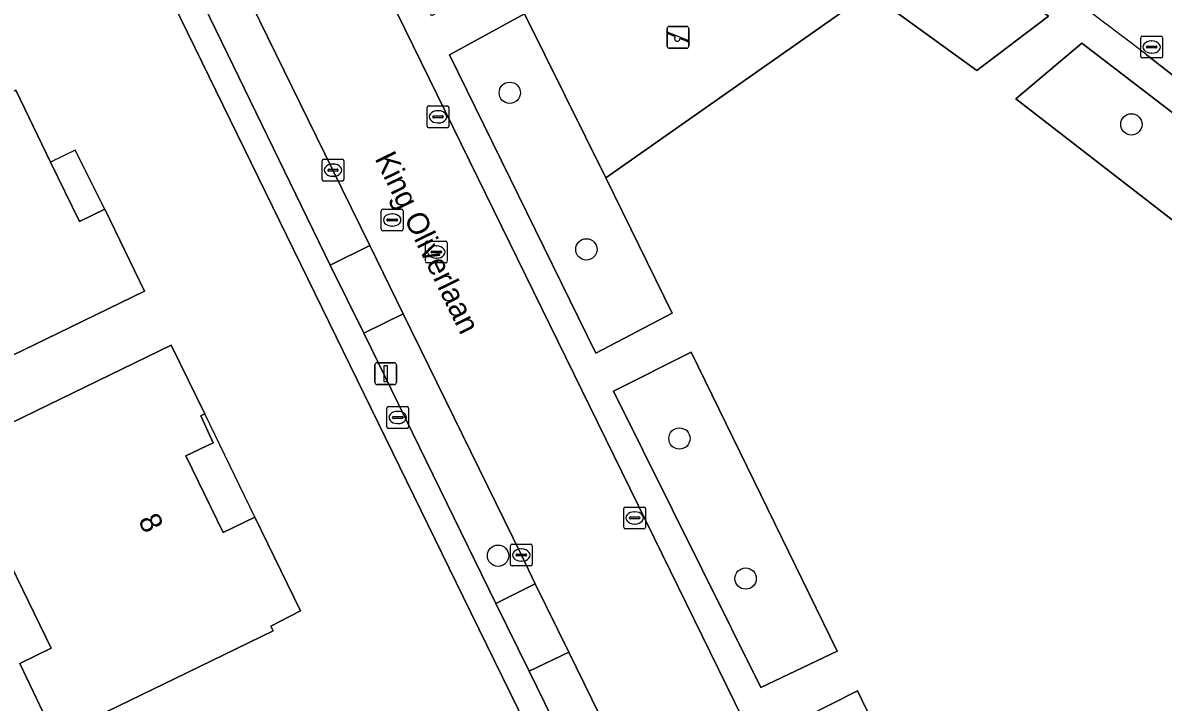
# Model space of a CAD drawing. Extents: x 160455 to 162082, y 388339 to 389736.
# Drawn here: x 160751 to 160803.3, y 389266.5 to 389297.7 of the extents above; entities that cross this region are included whole.
import ezdxf

# ---------------------------------------------------------------- set-up
doc = ezdxf.new("R2010")
doc.units = 0
for name, color, linetype in [('IMGEO_Boom', 7, 'Continuous'), ('IMGEO_Brandkraan', 7, 'Continuous'), ('IMGEO_Erf', 7, 'Continuous'), ('IMGEO_Groenvoorziening', 7, 'Continuous'), ('IMGEO_Kolk', 7, 'Continuous'), ('IMGEO_Lichtmast', 7, 'Continuous'), ('IMGEO_Openbare_ruimte_label', 7, 'Continuous'), ('IMGEO_Pand', 7, 'Continuous'), ('IMGEO_Pand_nummerreeks', 7, 'Continuous'), ('IMGEO_Pand_overbouw', 7, 'Continuous'), ('IMGEO_Parkeervlak_open', 7, 'Continuous'), ('IMGEO_Rijbaan_lokaal_gesloten', 7, 'Continuous'), ('IMGEO_Rioolput', 7, 'Continuous'), ('IMGEO_Speelvoorziening', 7, 'Continuous'), ('IMGEO_Terreindeel_zand', 7, 'Continuous'), ('IMGEO_Voetpad_open', 7, 'Continuous')]:
    doc.layers.add(name, color=color, linetype=linetype)

msp = doc.modelspace()

# ---------------------------------------------------------------- linework, layer by layer
at = {"layer": 'IMGEO_Boom'}
for centre in [(160773.318, 389294.482), (160801.849, 389293.035), (160776.834, 389287.3), (160781.106, 389278.625), (160772.781, 389273.247), (160784.143, 389272.202)]:
    msp.add_circle(centre, 0.489, dxfattribs=at)
at = {"layer": 'IMGEO_Brandkraan'}
for p, q in [((160767.674, 389279.165), (160767.674, 389280.017)), ((160767.749, 389280.091), (160768.601, 389280.091)), ((160768.162, 389279.871), (160768.187, 389279.871)), ((160768.675, 389280.017), (160768.675, 389279.165)), ((160767.933, 389279.585), (160767.933, 389279.597)), ((160768.371, 389279.548), (160767.973, 389279.548)), ((160767.976, 389279.634), (160768.374, 389279.634)), ((160768.417, 389279.597), (160768.417, 389279.585)), ((160768.601, 389279.091), (160767.749, 389279.091)), ((160768.185, 389279.311), (160768.16, 389279.311))]:
    msp.add_line(p, q, dxfattribs=at)
for points in [[(160767.674, 389279.165), (160767.674, 389280.017)], [(160767.749, 389280.091), (160768.601, 389280.091)], [(160768.675, 389280.017), (160768.675, 389279.165)], [(160768.601, 389279.091), (160767.749, 389279.091)]]:
    msp.add_lwpolyline(points, dxfattribs=at)
for centre, radius, start, end in [((160767.751, 389280.015), 0.0765, 91.552, 178.448), ((160767.751, 389280.015), 0.0765, 91.552, 178.448), ((160768.599, 389280.015), 0.0765, 1.552, 88.448), ((160768.599, 389280.015), 0.0765, 1.552, 88.448), ((160767.973, 389279.594), 0.0403, 85.8775, 175.7526), ((160767.97, 389279.584), 0.0366, 178.938, 274.7102), ((160768.374, 389279.591), 0.043, 264.8664, 352.4533), ((160768.378, 389279.596), 0.0386, 1.7309, 96.639), ((160767.751, 389279.167), 0.0765, 181.552, 268.448), ((160767.751, 389279.167), 0.0765, 181.552, 268.448), ((160768.599, 389279.167), 0.0765, 271.552, 358.448), ((160768.599, 389279.167), 0.0765, 271.552, 358.448)]:
    msp.add_arc(centre, radius, start, end, dxfattribs=at)
for centre, major_axis, ratio, start_param, end_param in [((160768.161, 389279.591), (-0.387, 0.002), 0.722429, 4.712389, 7.853982), ((160768.186, 389279.591), (-0.39, 0.002), 0.717154, 1.570796, 4.712389)]:
    msp.add_ellipse(centre, major_axis=major_axis, ratio=ratio, start_param=start_param, end_param=end_param, dxfattribs=at)
at = {"layer": 'IMGEO_Erf'}
for points in [[(160771.18, 389271.362), (160749.444, 389315.82), (160742.861, 389329.29)], [(160787.773, 389237.5), (160781.648, 389250), (160771.18, 389271.362)]]:
    msp.add_lwpolyline(points, dxfattribs=at)
for points in [[(160744.043, 389286.764), (160741.568, 389285.566), (160739.76, 389289.301), (160742.235, 389290.499), (160740.88, 389293.297), (160743.885, 389294.752), (160748.385, 389296.931), (160749.729, 389294.157), (160750.645, 389294.6), (160752.242, 389291.306), (160753.565, 389288.576), (160754.732, 389289.141), (160756.555, 389285.379), (160752.055, 389283.201), (160746.962, 389280.735)], [(160746.409, 389277.383), (160753.27, 389280.721), (160757.768, 389282.909), (160759.314, 389279.754), (160759.134, 389279.666), (160759.705, 389278.431), (160758.444, 389277.832), (160760.166, 389274.317), (160761.61, 389275.024), (160763.714, 389270.717), (160762.343, 389270.018), (160762.451, 389269.807), (160757.955, 389267.618), (160753.829, 389265.609), (160753.733, 389265.807), (160752.344, 389265.131), (160750.824, 389268.308), (160752.262, 389269.007), (160749.381, 389274.929), (160747.943, 389274.229)]]:
    msp.add_lwpolyline(points, close=True, dxfattribs=at)
at = {"layer": 'IMGEO_Groenvoorziening'}
for points in [[(160773.987, 389298.105), (160773.139, 389299.851), (160769.721, 389298.013), (160763.094, 389311.539), (160762.561, 389313.17), (160762.659, 389314.938), (160763.453, 389316.616), (160764.627, 389317.729), (160766.213, 389318.407), (160767.837, 389318.483), (160769.282, 389318.057), (160770.802, 389316.902), (160784.025, 389308.084), (160781.207, 389305.183), (160782.718, 389304.161), (160785.841, 389306.746), (160798.039, 389297.999), (160794.762, 389295.506), (160789.821, 389299.083), (160777.728, 389290.586), (160780.775, 389284.375), (160777.263, 389282.536), (160770.547, 389296.228)], [(160789.821, 389299.083), (160794.762, 389295.506), (160798.039, 389297.999), (160785.841, 389306.746), (160782.718, 389304.161)], [(160773.987, 389298.105), (160770.547, 389296.228), (160777.263, 389282.536), (160780.775, 389284.375), (160777.728, 389290.586)], [(160808.39, 389285.043), (160811.44, 389287.659), (160799.577, 389296.763), (160796.546, 389294.203)], [(160808.39, 389285.043), (160796.546, 389294.203), (160799.577, 389296.763), (160811.44, 389287.659)], [(160784.838, 389267.203), (160788.351, 389268.871), (160781.65, 389282.579), (160778.071, 389280.799)], [(160784.838, 389267.203), (160778.071, 389280.799), (160781.65, 389282.579), (160788.351, 389268.871)], [(160792.405, 389251.622), (160795.876, 389253.4), (160789.28, 389267.057), (160785.705, 389265.242)], [(160792.405, 389251.622), (160785.705, 389265.242), (160789.28, 389267.057), (160795.876, 389253.4)]]:
    msp.add_lwpolyline(points, close=True, dxfattribs=at)
for points in [[(160761.762, 389311.244), (160762.616, 389309.452), (160791.739, 389250), (160797.431, 389238.379), (160798.552, 389239.137), (160793.256, 389249.942), (160796.592, 389251.832), (160797.509, 389250), (160801.833, 389241.356), (160802.127, 389241.555), (160804.19, 389238.528), (160821.085, 389250), (160835.893, 389260.055), (160833.815, 389263.093), (160833.929, 389263.171), (160823.069, 389272.792), (160826.176, 389275.379), (160837.102, 389265.337), (160838.371, 389266.203), (160837.317, 389267.173)], [(160813.417, 389287.75), (160802.533, 389296.244)]]:
    msp.add_lwpolyline(points, dxfattribs=at)
msp.add_arc((160494.488, 388889.637), 510.118, 52.85251, 56.49563, dxfattribs=at)
at = {"layer": 'IMGEO_Kolk'}
for p, q in [((160802.28, 389296.155), (160802.28, 389297.007)), ((160802.355, 389297.081), (160803.207, 389297.081)), ((160802.582, 389296.624), (160802.98, 389296.624)), ((160802.768, 389296.861), (160802.793, 389296.861)), ((160803.281, 389297.007), (160803.281, 389296.155)), ((160803.207, 389296.081), (160802.355, 389296.081)), ((160802.539, 389296.575), (160802.539, 389296.587)), ((160802.977, 389296.538), (160802.579, 389296.538)), ((160802.791, 389296.301), (160802.766, 389296.301)), ((160803.023, 389296.587), (160803.023, 389296.575)), ((160769.521, 389292.957), (160769.521, 389293.809)), ((160769.596, 389293.883), (160770.448, 389293.883)), ((160770.009, 389293.663), (160770.034, 389293.663)), ((160770.522, 389293.809), (160770.522, 389292.957)), ((160769.78, 389293.377), (160769.78, 389293.389)), ((160770.218, 389293.34), (160769.82, 389293.34)), ((160769.823, 389293.426), (160770.221, 389293.426)), ((160770.032, 389293.103), (160770.007, 389293.103)), ((160770.264, 389293.389), (160770.264, 389293.377)), ((160770.448, 389292.883), (160769.596, 389292.883)), ((160764.778, 389291.435), (160765.63, 389291.435)), ((160764.703, 389290.509), (160764.703, 389291.361)), ((160764.962, 389290.929), (160764.962, 389290.941)), ((160765.4, 389290.892), (160765.002, 389290.892)), ((160765.005, 389290.978), (160765.403, 389290.978)), ((160765.191, 389291.215), (160765.216, 389291.215)), ((160765.446, 389290.941), (160765.446, 389290.929)), ((160765.704, 389291.361), (160765.704, 389290.509)), ((160765.63, 389290.435), (160764.778, 389290.435)), ((160765.214, 389290.655), (160765.189, 389290.655)), ((160778.549, 389274.556), (160778.549, 389275.408)), ((160778.624, 389275.482), (160779.476, 389275.482)), ((160779.037, 389275.262), (160779.062, 389275.262)), ((160779.55, 389275.408), (160779.55, 389274.556)), ((160778.808, 389274.976), (160778.808, 389274.988)), ((160779.246, 389274.939), (160778.848, 389274.939)), ((160778.851, 389275.025), (160779.249, 389275.025)), ((160779.06, 389274.702), (160779.035, 389274.702)), ((160779.292, 389274.988), (160779.292, 389274.976)), ((160779.476, 389274.482), (160778.624, 389274.482)), ((160773.348, 389272.853), (160773.348, 389273.705)), ((160773.423, 389273.779), (160774.275, 389273.779)), ((160774.349, 389273.705), (160774.349, 389272.853)), ((160773.607, 389273.273), (160773.607, 389273.285)), ((160774.045, 389273.236), (160773.647, 389273.236)), ((160773.65, 389273.322), (160774.048, 389273.322)), ((160773.836, 389273.559), (160773.861, 389273.559)), ((160774.091, 389273.285), (160774.091, 389273.273)), ((160774.275, 389272.779), (160773.423, 389272.779)), ((160773.859, 389272.999), (160773.834, 389272.999))]:
    msp.add_line(p, q, dxfattribs=at)
for points in [[(160802.28, 389296.155), (160802.28, 389297.007)], [(160802.355, 389297.081), (160803.207, 389297.081)], [(160803.281, 389297.007), (160803.281, 389296.155)], [(160803.207, 389296.081), (160802.355, 389296.081)], [(160769.521, 389292.957), (160769.521, 389293.809)], [(160769.596, 389293.883), (160770.448, 389293.883)], [(160770.522, 389293.809), (160770.522, 389292.957)], [(160770.448, 389292.883), (160769.596, 389292.883)], [(160764.778, 389291.435), (160765.63, 389291.435)], [(160764.703, 389290.509), (160764.703, 389291.361)], [(160765.704, 389291.361), (160765.704, 389290.509)], [(160765.63, 389290.435), (160764.778, 389290.435)], [(160778.549, 389274.556), (160778.549, 389275.408)], [(160778.624, 389275.482), (160779.476, 389275.482)], [(160779.55, 389275.408), (160779.55, 389274.556)], [(160779.476, 389274.482), (160778.624, 389274.482)], [(160773.348, 389272.853), (160773.348, 389273.705)], [(160773.423, 389273.779), (160774.275, 389273.779)], [(160774.349, 389273.705), (160774.349, 389272.853)], [(160774.275, 389272.779), (160773.423, 389272.779)]]:
    msp.add_lwpolyline(points, dxfattribs=at)
for centre, radius, start, end in [((160802.357, 389297.005), 0.0765, 91.552, 178.448), ((160802.357, 389297.005), 0.0765, 91.552, 178.448), ((160802.579, 389296.584), 0.0403, 85.8775, 175.7526), ((160802.984, 389296.586), 0.0386, 1.7309, 96.639), ((160803.205, 389297.005), 0.0765, 1.552, 88.448), ((160803.205, 389297.005), 0.0765, 1.552, 88.448), ((160802.357, 389296.157), 0.0765, 181.552, 268.448), ((160802.357, 389296.157), 0.0765, 181.552, 268.448), ((160802.576, 389296.574), 0.0366, 178.938, 274.7102), ((160802.98, 389296.581), 0.043, 264.8664, 352.4533), ((160803.205, 389296.157), 0.0765, 271.552, 358.448), ((160803.205, 389296.157), 0.0765, 271.552, 358.448), ((160769.598, 389293.807), 0.0765, 91.552, 178.448), ((160769.598, 389293.807), 0.0765, 91.552, 178.448), ((160770.446, 389293.807), 0.0765, 1.552, 88.448), ((160770.446, 389293.807), 0.0765, 1.552, 88.448), ((160769.598, 389292.959), 0.0765, 181.552, 268.448), ((160769.598, 389292.959), 0.0765, 181.552, 268.448), ((160769.82, 389293.386), 0.0403, 85.8775, 175.7526), ((160769.817, 389293.376), 0.0366, 178.938, 274.7102), ((160770.221, 389293.383), 0.043, 264.8664, 352.4533), ((160770.225, 389293.388), 0.0386, 1.7309, 96.639), ((160770.446, 389292.959), 0.0765, 271.552, 358.448), ((160770.446, 389292.959), 0.0765, 271.552, 358.448), ((160764.78, 389291.359), 0.0765, 91.552, 178.448), ((160764.78, 389291.359), 0.0765, 91.552, 178.448), ((160765.628, 389291.359), 0.0765, 1.552, 88.448), ((160765.628, 389291.359), 0.0765, 1.552, 88.448), ((160765.002, 389290.938), 0.0403, 85.8775, 175.7526), ((160764.999, 389290.928), 0.0366, 178.938, 274.7102), ((160765.403, 389290.935), 0.043, 264.8664, 352.4533), ((160765.407, 389290.94), 0.0386, 1.7309, 96.639), ((160764.78, 389290.511), 0.0765, 181.552, 268.448), ((160764.78, 389290.511), 0.0765, 181.552, 268.448), ((160765.628, 389290.511), 0.0765, 271.552, 358.448), ((160765.628, 389290.511), 0.0765, 271.552, 358.448), ((160778.626, 389275.406), 0.0765, 91.552, 178.448), ((160778.626, 389275.406), 0.0765, 91.552, 178.448), ((160779.474, 389275.406), 0.0765, 1.552, 88.448), ((160779.474, 389275.406), 0.0765, 1.552, 88.448), ((160778.848, 389274.985), 0.0403, 85.8775, 175.7526), ((160778.845, 389274.975), 0.0366, 178.938, 274.7102), ((160779.249, 389274.982), 0.043, 264.8664, 352.4533), ((160779.253, 389274.987), 0.0386, 1.7309, 96.639), ((160778.626, 389274.558), 0.0765, 181.552, 268.448), ((160778.626, 389274.558), 0.0765, 181.552, 268.448), ((160779.474, 389274.558), 0.0765, 271.552, 358.448), ((160779.474, 389274.558), 0.0765, 271.552, 358.448), ((160773.425, 389273.703), 0.0765, 91.552, 178.448), ((160773.425, 389273.703), 0.0765, 91.552, 178.448), ((160774.273, 389273.703), 0.0765, 1.552, 88.448), ((160774.273, 389273.703), 0.0765, 1.552, 88.448), ((160773.647, 389273.282), 0.0403, 85.8775, 175.7526), ((160773.644, 389273.272), 0.0366, 178.938, 274.7102), ((160774.048, 389273.279), 0.043, 264.8664, 352.4533), ((160774.052, 389273.284), 0.0386, 1.7309, 96.639), ((160773.425, 389272.855), 0.0765, 181.552, 268.448), ((160773.425, 389272.855), 0.0765, 181.552, 268.448), ((160774.273, 389272.855), 0.0765, 271.552, 358.448), ((160774.273, 389272.855), 0.0765, 271.552, 358.448)]:
    msp.add_arc(centre, radius, start, end, dxfattribs=at)
for centre, major_axis, ratio, start_param, end_param in [((160802.767, 389296.581), (-0.387, 0.002), 0.722429, 4.712389, 7.853982), ((160802.792, 389296.581), (-0.39, 0.002), 0.717154, 1.570796, 4.712389), ((160770.008, 389293.383), (-0.387, 0.002), 0.722429, 4.712389, 7.853982), ((160770.033, 389293.383), (-0.39, 0.002), 0.717154, 1.570796, 4.712389), ((160765.19, 389290.935), (-0.387, 0.002), 0.722429, 4.712389, 7.853982), ((160765.215, 389290.935), (-0.39, 0.002), 0.717154, 1.570796, 4.712389), ((160779.036, 389274.982), (-0.387, 0.002), 0.722429, 4.712389, 7.853982), ((160779.061, 389274.982), (-0.39, 0.002), 0.717154, 1.570796, 4.712389), ((160773.835, 389273.279), (-0.387, 0.002), 0.722429, 4.712389, 7.853982), ((160773.86, 389273.279), (-0.39, 0.002), 0.717154, 1.570796, 4.712389)]:
    msp.add_ellipse(centre, major_axis=major_axis, ratio=ratio, start_param=start_param, end_param=end_param, dxfattribs=at)
at = {"layer": 'IMGEO_Lichtmast'}
for p, q in [((160767.125, 389281.199), (160767.125, 389281.999)), ((160767.125, 389281.999), (160767.125, 389281.199)), ((160767.225, 389282.099), (160768.015, 389282.099)), ((160768.015, 389282.099), (160767.225, 389282.099)), ((160768.115, 389281.999), (160768.115, 389281.199)), ((160768.115, 389281.199), (160768.115, 389281.999)), ((160768.015, 389281.099), (160767.225, 389281.099)), ((160767.225, 389281.099), (160768.015, 389281.099))]:
    msp.add_line(p, q, dxfattribs=at)
msp.add_lwpolyline([(160767.545, 389281.974), (160767.695, 389281.974), (160767.695, 389281.224), (160767.545, 389281.224), (160767.545, 389281.974)], dxfattribs=at)
for centre, start, end in [((160767.225, 389281.999), 90, 180), ((160767.225, 389281.999), 90, 180), ((160768.015, 389281.999), 0, 90), ((160768.015, 389281.999), 360, 90), ((160767.225, 389281.199), 180, 270), ((160767.225, 389281.199), 180, 270), ((160768.015, 389281.199), 270, 0), ((160768.015, 389281.199), 270, 0)]:
    msp.add_arc(centre, 0.1, start, end, dxfattribs=at)
at = {"layer": 'IMGEO_Pand'}
for points in [[(160752.242, 389291.306), (160750.645, 389294.6), (160749.729, 389294.157), (160748.385, 389296.931), (160743.885, 389294.752), (160740.88, 389293.297), (160742.235, 389290.499), (160739.76, 389289.301), (160741.568, 389285.566), (160744.043, 389286.764), (160746.962, 389280.735), (160752.055, 389283.201), (160756.555, 389285.379), (160754.732, 389289.141), (160753.565, 389288.576)], [(160753.27, 389280.721), (160746.409, 389277.383), (160747.943, 389274.229), (160749.381, 389274.929), (160752.262, 389269.007), (160750.824, 389268.308), (160752.344, 389265.131), (160753.733, 389265.807), (160753.829, 389265.609), (160757.955, 389267.618), (160762.451, 389269.807), (160762.343, 389270.018), (160763.714, 389270.717), (160761.61, 389275.024), (160760.166, 389274.317), (160758.444, 389277.832), (160759.705, 389278.431), (160759.134, 389279.666), (160759.314, 389279.754), (160757.768, 389282.909)]]:
    msp.add_lwpolyline(points, close=True, dxfattribs=at)
at = {"layer": 'IMGEO_Pand_overbouw'}
for points in [[(160752.242, 389291.306), (160753.565, 389288.576), (160754.732, 389289.141), (160753.375, 389291.85)], [(160761.61, 389275.024), (160759.314, 389279.754), (160759.134, 389279.666), (160759.705, 389278.431), (160758.444, 389277.832), (160760.166, 389274.317)]]:
    msp.add_lwpolyline(points, close=True, dxfattribs=at)
at = {"layer": 'IMGEO_Parkeervlak_open'}
for points in [[(160759.302, 389298.434), (160765.079, 389286.583), (160766.89, 389287.474), (160765.203, 389290.935), (160761.102, 389299.308)], [(160772.674, 389271.056), (160774.49, 389271.954), (160773.848, 389273.277), (160768.426, 389284.346), (160766.611, 389283.458)], [(160774.202, 389267.954), (160779.493, 389257.173), (160781.293, 389258.069), (160776.024, 389268.83)]]:
    msp.add_lwpolyline(points, close=True, dxfattribs=at)
at = {"layer": 'IMGEO_Rijbaan_lokaal_gesloten'}
for points in [[(160749.68, 389322.67), (160751.293, 389319.359), (160753.131, 389315.602), (160754.646, 389312.47), (160756.182, 389309.356), (160759.581, 389302.424), (160761.102, 389299.308), (160765.203, 389290.935), (160766.89, 389287.474), (160768.426, 389284.346), (160773.848, 389273.277), (160774.49, 389271.954), (160776.024, 389268.83), (160781.293, 389258.069), (160782.815, 389254.947), (160785.23, 389250), (160788.6, 389243.095), (160788.664, 389243.008), (160788.837, 389242.641)], [(160789.366, 389236.993), (160797.431, 389238.379), (160791.739, 389250), (160762.616, 389309.452)], [(160802.533, 389296.244), (160813.417, 389287.75)]]:
    msp.add_lwpolyline(points, dxfattribs=at)
msp.add_arc((160494.488, 388889.637), 510.118, 52.85251, 56.49563, dxfattribs=at)
at = {"layer": 'IMGEO_Rioolput'}
for p, q in [((160767.421, 389288.222), (160767.421, 389289.074)), ((160767.496, 389289.148), (160768.348, 389289.148)), ((160767.909, 389288.928), (160767.934, 389288.928)), ((160768.422, 389289.074), (160768.422, 389288.222)), ((160767.68, 389288.642), (160767.68, 389288.654)), ((160768.118, 389288.605), (160767.72, 389288.605)), ((160767.723, 389288.691), (160768.121, 389288.691)), ((160767.932, 389288.368), (160767.907, 389288.368)), ((160768.164, 389288.654), (160768.164, 389288.642)), ((160768.348, 389288.148), (160767.496, 389288.148)), ((160769.447, 389286.752), (160769.447, 389287.604)), ((160769.522, 389287.678), (160770.374, 389287.678)), ((160769.706, 389287.172), (160769.706, 389287.184)), ((160769.749, 389287.221), (160770.147, 389287.221)), ((160769.935, 389287.458), (160769.96, 389287.458)), ((160770.19, 389287.184), (160770.19, 389287.172)), ((160770.448, 389287.604), (160770.448, 389286.752)), ((160770.374, 389286.678), (160769.522, 389286.678)), ((160770.144, 389287.135), (160769.746, 389287.135)), ((160769.958, 389286.898), (160769.933, 389286.898))]:
    msp.add_line(p, q, dxfattribs=at)
for points in [[(160767.421, 389288.222), (160767.421, 389289.074)], [(160767.496, 389289.148), (160768.348, 389289.148)], [(160768.422, 389289.074), (160768.422, 389288.222)], [(160768.348, 389288.148), (160767.496, 389288.148)], [(160769.447, 389286.752), (160769.447, 389287.604)], [(160769.522, 389287.678), (160770.374, 389287.678)], [(160770.448, 389287.604), (160770.448, 389286.752)], [(160770.374, 389286.678), (160769.522, 389286.678)]]:
    msp.add_lwpolyline(points, dxfattribs=at)
for centre, radius, start, end in [((160767.498, 389289.072), 0.0765, 91.552, 178.448), ((160767.498, 389289.072), 0.0765, 91.552, 178.448), ((160768.346, 389289.072), 0.0765, 1.552, 88.448), ((160768.346, 389289.072), 0.0765, 1.552, 88.448), ((160767.72, 389288.651), 0.0403, 85.8775, 175.7526), ((160767.717, 389288.641), 0.0366, 178.938, 274.7102), ((160768.121, 389288.648), 0.043, 264.8664, 352.4533), ((160768.125, 389288.653), 0.0386, 1.7309, 96.639), ((160767.498, 389288.224), 0.0765, 181.552, 268.448), ((160767.498, 389288.224), 0.0765, 181.552, 268.448), ((160768.346, 389288.224), 0.0765, 271.552, 358.448), ((160768.346, 389288.224), 0.0765, 271.552, 358.448), ((160769.524, 389287.602), 0.0765, 91.552, 178.448), ((160769.524, 389287.602), 0.0765, 91.552, 178.448), ((160769.746, 389287.181), 0.0403, 85.8775, 175.7526), ((160770.151, 389287.183), 0.0386, 1.7309, 96.639), ((160770.372, 389287.602), 0.0765, 1.552, 88.448), ((160770.372, 389287.602), 0.0765, 1.552, 88.448), ((160769.524, 389286.754), 0.0765, 181.552, 268.448), ((160769.524, 389286.754), 0.0765, 181.552, 268.448), ((160769.743, 389287.171), 0.0366, 178.938, 274.7102), ((160770.147, 389287.178), 0.043, 264.8664, 352.4533), ((160770.372, 389286.754), 0.0765, 271.552, 358.448), ((160770.372, 389286.754), 0.0765, 271.552, 358.448)]:
    msp.add_arc(centre, radius, start, end, dxfattribs=at)
for centre, major_axis, ratio, start_param, end_param in [((160767.908, 389288.648), (-0.387, 0.002), 0.722429, 4.712389, 7.853982), ((160767.933, 389288.648), (-0.39, 0.002), 0.717154, 1.570796, 4.712389), ((160769.934, 389287.178), (-0.387, 0.002), 0.722429, 4.712389, 7.853982), ((160769.959, 389287.178), (-0.39, 0.002), 0.717154, 1.570796, 4.712389)]:
    msp.add_ellipse(centre, major_axis=major_axis, ratio=ratio, start_param=start_param, end_param=end_param, dxfattribs=at)
at = {"layer": 'IMGEO_Speelvoorziening'}
for p, q in [((160780.539, 389296.627), (160780.539, 389297.427)), ((160780.539, 389297.427), (160780.539, 389296.627)), ((160780.922, 389297.055), (160780.583, 389297.192)), ((160780.608, 389297.252), (160781.484, 389296.899)), ((160780.639, 389297.527), (160781.429, 389297.527)), ((160781.429, 389297.527), (160780.639, 389297.527)), ((160781.529, 389297.427), (160781.529, 389296.627)), ((160781.529, 389296.627), (160781.529, 389297.427)), ((160781.46, 389296.839), (160781.12, 389296.976)), ((160781.429, 389296.527), (160780.639, 389296.527)), ((160780.639, 389296.527), (160781.429, 389296.527))]:
    msp.add_line(p, q, dxfattribs=at)
for centre, radius, start, end in [((160780.639, 389297.427), 0.1, 90, 180), ((160780.639, 389297.427), 0.1, 90, 180), ((160780.596, 389297.222), 0.0327, 68.078, 248.078), ((160781.429, 389297.427), 0.1, 0, 90), ((160781.429, 389297.427), 0.1, 360, 90), ((160780.639, 389296.627), 0.1, 180, 270), ((160780.639, 389296.627), 0.1, 180, 270), ((160781.001, 389296.965), 0.12, 130.9928, 5.1632), ((160781.429, 389296.627), 0.1, 270, 0), ((160781.429, 389296.627), 0.1, 270, 0), ((160781.472, 389296.869), 0.0327, 248.078, 68.078)]:
    msp.add_arc(centre, radius, start, end, dxfattribs=at)
at = {"layer": 'IMGEO_Terreindeel_zand'}
msp.add_lwpolyline([(160789.821, 389299.083), (160782.718, 389304.161), (160781.207, 389305.183), (160775.849, 389308.778), (160770.674, 389304.903), (160773.139, 389299.851), (160773.987, 389298.105), (160777.728, 389290.586)], close=True, dxfattribs=at)
at = {"layer": 'IMGEO_Voetpad_open'}
for points in [[(160742.861, 389329.29), (160749.444, 389315.82), (160771.18, 389271.362), (160781.648, 389250), (160787.773, 389237.5)], [(160789.366, 389236.993), (160786.817, 389242.192), (160783.005, 389250), (160781.026, 389254.054), (160779.493, 389257.173), (160774.202, 389267.954), (160772.674, 389271.056), (160766.611, 389283.458), (160765.079, 389286.583), (160759.302, 389298.434), (160757.773, 389301.559), (160752.861, 389311.593), (160751.322, 389314.718), (160749.487, 389318.484), (160747.855, 389321.802), (160745.158, 389327.301)]]:
    msp.add_lwpolyline(points, dxfattribs=at)
for points in [[(160766.89, 389287.474), (160765.079, 389286.583), (160766.611, 389283.458), (160768.426, 389284.346)], [(160772.674, 389271.056), (160774.202, 389267.954), (160776.024, 389268.83), (160774.49, 389271.954)]]:
    msp.add_lwpolyline(points, close=True, dxfattribs=at)

# ---------------------------------------------------------------- texts
at = {"layer": 'IMGEO_Openbare_ruimte_label'}
msp.add_text('King Oliverlaan', height=1, rotation=296.0524, dxfattribs=at).set_placement((160767.104, 389291.474))
at = {"layer": 'IMGEO_Pand_nummerreeks'}
msp.add_text('8', height=1, rotation=296.1003, dxfattribs=at).set_placement((160756.241, 389274.876))

doc.saveas('drawing.dxf')
